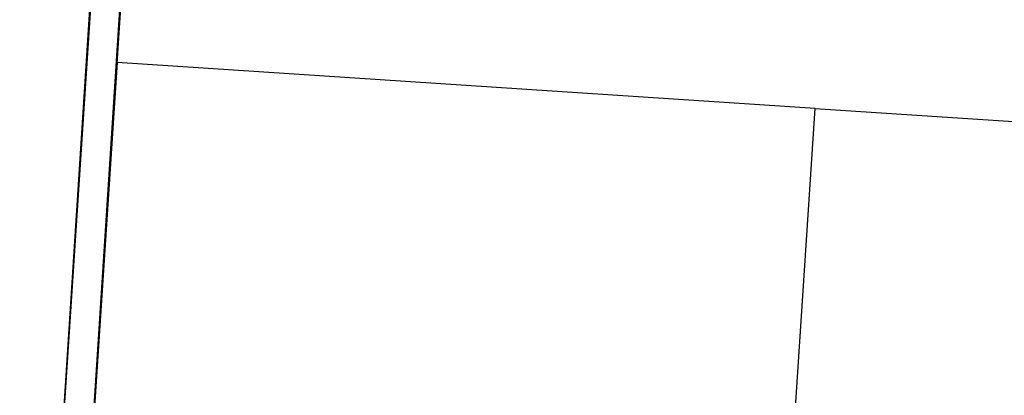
# Model space of a CAD drawing. Extents: x -1000932 to 2054797, y 285738 to 764020.
# Tile 274 of 656: x 134332 to 139259, y 543007 to 544885. Entities that reach past the tile are written whole.
import ezdxf

# ---------------------------------------------------------------- set-up
doc = ezdxf.new("R2010")
doc.units = 0
doc.header["$MEASUREMENT"] = 0
doc.layers.add('--schets pp', color=1, linetype='CONTINUOUS')
doc.layers.add('31.', color=7, linetype='CONTINUOUS')
doc.layers.add('optie 5', color=7, linetype='CONTINUOUS', lineweight=30)

msp = doc.modelspace()

# ---------------------------------------------------------------- linework, layer by layer
at = {"layer": '--schets pp', "ltscale": 200}
msp.add_lwpolyline([(138312.759, 544441.404), (134820.321, 544671.561), (134491.54, 539682.373), (137983.977, 539452.217)], dxfattribs=at)
msp.add_lwpolyline([(137983.977, 539452.217), (138312.759, 544441.404), (140807.352, 544277.029), (140478.571, 539287.842)], close=True, dxfattribs=at)
at = {"layer": '31.', "color": 7, "linetype": 'Continuous', "lineweight": 18, "ltscale": 10}
for points in [[(134491.54, 539682.373), (135177.696, 550295.654)], [(134333.915, 539572.498), (134931.196, 548808.498)]]:
    msp.add_lwpolyline(points, dxfattribs=at)
at = {"layer": 'optie 5'}
for p, q in [((134491.482, 539682.496), (135194.491, 550349.97)), ((134331.943, 539542.684), (134946.176, 548863.08))]:
    msp.add_line(p, q, dxfattribs=at)

doc.saveas('drawing.dxf')
